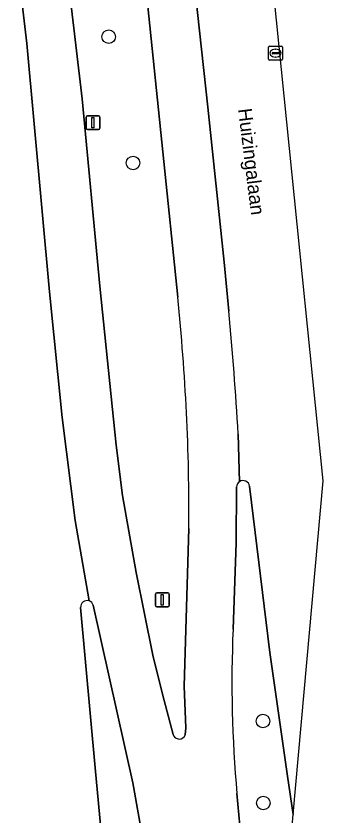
# Model space of a CAD drawing. Extents: x 158472 to 159562, y 388525 to 389606.
# Drawn here: x 159454.3 to 159476.4, y 389152.8 to 389210.4 of the extents above; entities that cross this region are included whole.
import ezdxf

# ---------------------------------------------------------------- set-up
doc = ezdxf.new("R2010")
doc.units = 0
for name, color, linetype in [('IMGEO_Berm_groen', 7, 'Continuous'), ('IMGEO_Boom', 7, 'Continuous'), ('IMGEO_Lichtmast', 7, 'Continuous'), ('IMGEO_Openbare_ruimte_label', 7, 'Continuous'), ('IMGEO_OVBaan_gesloten', 7, 'Continuous'), ('IMGEO_Rijbaan_regionaal_gesloten', 7, 'Continuous'), ('IMGEO_Rioolput', 7, 'Continuous')]:
    doc.layers.add(name, color=color, linetype=linetype)

msp = doc.modelspace()

# ---------------------------------------------------------------- linework, layer by layer
at = {"layer": 'IMGEO_Berm_groen'}
for points in [[(159465.933, 389190.102), (159462.708, 389221.522)], [(159457.331, 389219.065), (159459.044, 389204.393), (159460.323, 389190.902), (159461.49, 389179.451), (159461.95, 389175.828), (159462.942, 389170.283), (159464.129, 389164.333), (159464.837, 389161.534), (159465.597, 389158.631)], [(159470.168, 389176.453), (159470.139, 389172.415), (159469.917, 389166.214)], [(159474.251, 389152.87), (159473.849, 389155.615), (159472.576, 389164.52), (159471.112, 389176.505)], [(159466.48, 389158.605), (159466.525, 389159.105), (159466.407, 389162.098), (159466.742, 389173.454)], [(159458.944, 389167.763), (159459.997, 389156.232), (159460.873, 389146.725), (159461.18, 389143.39), (159462.824, 389126.692), (159463.785, 389119.742)], [(159464.161, 389146.531), (159464.008, 389147.815), (159462.738, 389154.886), (159462.691, 389155.148), (159459.855, 389167.935)], [(159470.192, 389154.365), (159470.553, 389150.544), (159474.073, 389150.873), (159474.251, 389152.87)]]:
    msp.add_lwpolyline(points, dxfattribs=at)
for centre, radius, start, end in [((159312.906, 389174.322), 153.839, 359.67669, 5.88744), ((159470.642, 389176.427), 0.474, 123.48468, 176.89224), ((159470.643, 389176.426), 0.476, 9.52752, 123.5097), ((159459.409, 389167.798), 0.466, 72.77714, 184.26384), ((159459.408, 389167.796), 0.468, 17.27794, 72.72206), ((159560.219, 389162.382), 90.383, 177.57014, 185.0889), ((159466.043, 389158.76), 0.464, 196.14919, 340.47762)]:
    msp.add_arc(centre, radius, start, end, dxfattribs=at)
at = {"layer": 'IMGEO_Boom'}
for centre in [(159460.965, 389208.861), (159462.715, 389199.772), (159472.07, 389159.591), (159472.094, 389153.689)]:
    msp.add_circle(centre, 0.489, dxfattribs=at)
at = {"layer": 'IMGEO_Lichtmast'}
for p, q in [((159459.332, 389202.272), (159459.332, 389203.072)), ((159459.332, 389203.072), (159459.332, 389202.272)), ((159459.432, 389203.172), (159460.222, 389203.172)), ((159460.222, 389203.172), (159459.432, 389203.172)), ((159460.322, 389203.072), (159460.322, 389202.272)), ((159460.322, 389202.272), (159460.322, 389203.072)), ((159460.222, 389202.172), (159459.432, 389202.172)), ((159459.432, 389202.172), (159460.222, 389202.172)), ((159464.323, 389167.916), (159464.323, 389168.716)), ((159464.323, 389168.716), (159464.323, 389167.916)), ((159464.423, 389168.816), (159465.213, 389168.816)), ((159465.213, 389168.816), (159464.423, 389168.816)), ((159465.313, 389168.716), (159465.313, 389167.916)), ((159465.313, 389167.916), (159465.313, 389168.716)), ((159465.213, 389167.816), (159464.423, 389167.816)), ((159464.423, 389167.816), (159465.213, 389167.816))]:
    msp.add_line(p, q, dxfattribs=at)
for points in [[(159459.752, 389203.047), (159459.902, 389203.047), (159459.902, 389202.297), (159459.752, 389202.297), (159459.752, 389203.047)], [(159464.743, 389168.691), (159464.893, 389168.691), (159464.893, 389167.941), (159464.743, 389167.941), (159464.743, 389168.691)]]:
    msp.add_lwpolyline(points, dxfattribs=at)
for centre, start, end in [((159459.432, 389203.072), 90, 180), ((159459.432, 389203.072), 90, 180), ((159460.222, 389203.072), 0, 90), ((159460.222, 389203.072), 360, 90), ((159459.432, 389202.272), 180, 270), ((159459.432, 389202.272), 180, 270), ((159460.222, 389202.272), 270, 0), ((159460.222, 389202.272), 270, 0), ((159464.423, 389168.716), 90, 180), ((159464.423, 389168.716), 90, 180), ((159465.213, 389168.716), 0, 90), ((159465.213, 389168.716), 360, 90), ((159464.423, 389167.916), 180, 270), ((159464.423, 389167.916), 180, 270), ((159465.213, 389167.916), 270, 0), ((159465.213, 389167.916), 270, 0)]:
    msp.add_arc(centre, 0.1, start, end, dxfattribs=at)
at = {"layer": 'IMGEO_OVBaan_gesloten'}
for points in [[(159469.607, 389189.096), (159469.288, 389192.633), (159468.108, 389203.785), (159466.908, 389214.8), (159466.282, 389221.704), (159466.124, 389224.407), (159465.897, 389230.102)], [(159462.708, 389221.522), (159465.933, 389190.102)], [(159465.597, 389158.631), (159464.837, 389161.534), (159464.129, 389164.333), (159462.942, 389170.283), (159461.95, 389175.828), (159461.49, 389179.451), (159460.323, 389190.902), (159459.044, 389204.393), (159457.331, 389219.065)], [(159454.287, 389215.126), (159455.071, 389208.381), (159456.705, 389190.492), (159457.615, 389181.457), (159458.553, 389174.032), (159459.547, 389168.243)], [(159470.38, 389176.823), (159470.284, 389180.258)], [(159469.917, 389166.214), (159470.139, 389172.415), (159470.168, 389176.453)], [(159466.742, 389173.454), (159466.407, 389162.098), (159466.525, 389159.105), (159466.48, 389158.605)], [(159459.855, 389167.935), (159462.691, 389155.148), (159462.738, 389154.886), (159464.008, 389147.815), (159464.161, 389146.531), (159467.029, 389121.296), (159467.137, 389120.234), (159467.538, 389116.781), (159474.287, 389117.717), (159471.666, 389140.762)], [(159471.666, 389140.762), (159470.553, 389150.544), (159470.192, 389154.365)]]:
    msp.add_lwpolyline(points, dxfattribs=at)
for centre, radius, start, end in [((159312.906, 389174.322), 153.839, 359.67669, 5.88744), ((159233.62, 389166.574), 237.059, 3.30912, 5.4516), ((159470.642, 389176.427), 0.474, 123.48468, 176.89224), ((159459.408, 389167.796), 0.468, 17.27794, 72.72206), ((159560.219, 389162.382), 90.383, 177.57014, 185.0889), ((159466.043, 389158.76), 0.464, 196.14919, 340.47762)]:
    msp.add_arc(centre, radius, start, end, dxfattribs=at)
at = {"layer": 'IMGEO_Rijbaan_regionaal_gesloten'}
for points in [[(159474.251, 389152.87), (159476.395, 389176.888), (159468.546, 389254.372), (159463.341, 389305.754), (159461.772, 389332.122), (159456.481, 389421.006)], [(159465.897, 389230.102), (159466.124, 389224.407), (159466.282, 389221.704), (159466.908, 389214.8), (159468.108, 389203.785), (159469.288, 389192.633), (159469.607, 389189.096)], [(159459.547, 389168.243), (159458.553, 389174.032), (159457.615, 389181.457), (159456.705, 389190.492), (159455.071, 389208.381), (159454.287, 389215.126)], [(159470.284, 389180.258), (159470.38, 389176.823)], [(159471.112, 389176.505), (159472.576, 389164.52), (159473.849, 389155.615), (159474.251, 389152.87)], [(159463.785, 389119.742), (159462.824, 389126.692), (159461.18, 389143.39), (159460.873, 389146.725), (159459.997, 389156.232), (159458.944, 389167.763)]]:
    msp.add_lwpolyline(points, dxfattribs=at)
for centre, radius, start, end in [((159233.62, 389166.574), 237.059, 3.30912, 5.4516), ((159470.643, 389176.426), 0.476, 9.52752, 123.5097), ((159459.409, 389167.798), 0.466, 72.77714, 184.26384)]:
    msp.add_arc(centre, radius, start, end, dxfattribs=at)
at = {"layer": 'IMGEO_Rioolput'}
for p, q in [((159472.472, 389207.254), (159472.472, 389208.106)), ((159472.547, 389208.18), (159473.399, 389208.18)), ((159473.473, 389208.106), (159473.473, 389207.254)), ((159472.731, 389207.674), (159472.731, 389207.686)), ((159473.169, 389207.637), (159472.771, 389207.637)), ((159472.774, 389207.723), (159473.172, 389207.723)), ((159472.96, 389207.96), (159472.985, 389207.96)), ((159473.215, 389207.686), (159473.215, 389207.674)), ((159473.399, 389207.18), (159472.547, 389207.18)), ((159472.983, 389207.4), (159472.958, 389207.4))]:
    msp.add_line(p, q, dxfattribs=at)
for points in [[(159472.472, 389207.254), (159472.472, 389208.106)], [(159472.547, 389208.18), (159473.399, 389208.18)], [(159473.473, 389208.106), (159473.473, 389207.254)], [(159473.399, 389207.18), (159472.547, 389207.18)]]:
    msp.add_lwpolyline(points, dxfattribs=at)
for centre, radius, start, end in [((159472.549, 389208.104), 0.0765, 91.55205, 178.44795), ((159472.549, 389208.104), 0.0765, 91.55205, 178.44795), ((159473.397, 389208.104), 0.0765, 1.55205, 88.44795), ((159473.397, 389208.104), 0.0765, 1.55205, 88.44795), ((159472.771, 389207.683), 0.0403, 85.87752, 175.75265), ((159472.768, 389207.673), 0.0366, 178.93798, 274.71019), ((159473.172, 389207.68), 0.043, 264.86636, 352.45326), ((159473.176, 389207.685), 0.0386, 1.73085, 96.63898), ((159472.549, 389207.256), 0.0765, 181.55205, 268.44795), ((159472.549, 389207.256), 0.0765, 181.55205, 268.44795), ((159473.397, 389207.256), 0.0765, 271.55205, 358.44795), ((159473.397, 389207.256), 0.0765, 271.55205, 358.44795)]:
    msp.add_arc(centre, radius, start, end, dxfattribs=at)
for centre, major_axis, ratio, start_param, end_param in [((159472.959, 389207.68), (-0.387, 0.002), 0.722429, 4.712389, 7.853982), ((159472.984, 389207.68), (-0.39, 0.002), 0.717154, 1.570796, 4.712389)]:
    msp.add_ellipse(centre, major_axis=major_axis, ratio=ratio, start_param=start_param, end_param=end_param, dxfattribs=at)

# ---------------------------------------------------------------- texts
at = {"layer": 'IMGEO_Openbare_ruimte_label'}
msp.add_text('Huizingalaan', height=1, rotation=277.06814, dxfattribs=at).set_placement((159470.27, 389203.648))

doc.saveas('drawing.dxf')
